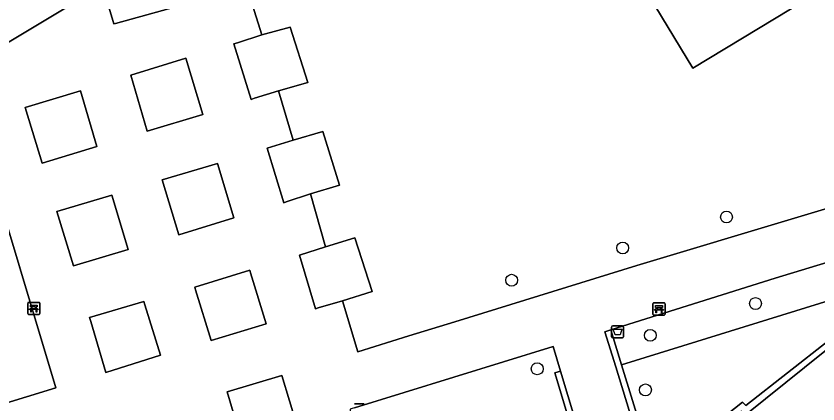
# Model space of a CAD drawing. Extents: x 161772 to 163126, y 383092 to 383917.
# Drawn here: x 162599.2 to 162665.1, y 383618.4 to 383650.3 of the extents above; entities that cross this region are included whole.
import ezdxf

# ---------------------------------------------------------------- set-up
doc = ezdxf.new("R2010")
doc.units = 0
for name, color, linetype in [('IMGEO_Afvalbak', 7, 'Continuous'), ('IMGEO_Bank', 7, 'Continuous'), ('IMGEO_Boom', 7, 'Continuous'), ('IMGEO_Groenvoorziening', 7, 'Continuous'), ('IMGEO_Haag', 7, 'Continuous'), ('IMGEO_Voetpad_open', 7, 'Continuous')]:
    doc.layers.add(name, color=color, linetype=linetype)

msp = doc.modelspace()

# ---------------------------------------------------------------- linework, layer by layer
at = {"layer": 'IMGEO_Afvalbak'}
for p, q in [((162648.121, 383623.939), (162648.121, 383624.739)), ((162648.121, 383624.739), (162648.121, 383623.939)), ((162648.221, 383624.839), (162649.011, 383624.839)), ((162649.011, 383624.839), (162648.221, 383624.839)), ((162649.111, 383624.739), (162649.111, 383623.939)), ((162649.111, 383623.939), (162649.111, 383624.739)), ((162649.011, 383623.839), (162648.221, 383623.839)), ((162648.221, 383623.839), (162649.011, 383623.839)), ((162626.988, 383618.412), (162627.778, 383618.412)), ((162627.778, 383618.412), (162626.988, 383618.412))]:
    msp.add_line(p, q, dxfattribs=at)
msp.add_lwpolyline([(162648.264, 383624.553), (162648.968, 383624.553), (162648.819, 383624.083), (162648.413, 383624.083), (162648.264, 383624.553)], dxfattribs=at)
for centre, start, end in [((162648.221, 383624.739), 90, 180), ((162648.221, 383624.739), 90, 180), ((162649.011, 383624.739), 0, 90), ((162649.011, 383624.739), 360, 90), ((162648.221, 383623.939), 180, 270), ((162648.221, 383623.939), 180, 270), ((162649.011, 383623.939), 270, 0), ((162649.011, 383623.939), 270, 0)]:
    msp.add_arc(centre, 0.1, start, end, dxfattribs=at)
at = {"layer": 'IMGEO_Bank'}
for p, q in [((162600.131, 383625.842), (162600.131, 383626.683)), ((162600.131, 383626.683), (162600.131, 383625.842)), ((162600.206, 383626.767), (162601.047, 383626.767)), ((162601.047, 383626.767), (162600.206, 383626.767)), ((162601.131, 383626.692), (162601.131, 383625.851)), ((162601.131, 383625.851), (162601.131, 383626.692)), ((162651.516, 383625.799), (162651.516, 383626.64)), ((162651.516, 383626.64), (162651.516, 383625.799)), ((162651.591, 383626.724), (162652.432, 383626.724)), ((162652.432, 383626.724), (162651.591, 383626.724)), ((162652.516, 383626.649), (162652.516, 383625.808)), ((162652.516, 383625.808), (162652.516, 383626.649)), ((162600.828, 383626.165), (162600.435, 383626.165)), ((162600.44, 383626.273), (162600.44, 383626.379)), ((162600.484, 383626.379), (162600.484, 383626.273)), ((162600.772, 383626.385), (162600.49, 383626.385)), ((162600.49, 383626.267), (162600.772, 383626.267)), ((162600.778, 383626.273), (162600.778, 383626.379)), ((162600.822, 383626.379), (162600.822, 383626.273)), ((162652.213, 383626.122), (162651.82, 383626.122)), ((162651.825, 383626.23), (162651.825, 383626.336)), ((162651.869, 383626.336), (162651.869, 383626.23)), ((162652.157, 383626.342), (162651.875, 383626.342)), ((162651.875, 383626.224), (162652.157, 383626.224)), ((162652.163, 383626.23), (162652.163, 383626.336)), ((162652.207, 383626.336), (162652.207, 383626.23)), ((162601.056, 383625.767), (162600.215, 383625.767)), ((162600.215, 383625.767), (162601.056, 383625.767)), ((162652.441, 383625.724), (162651.6, 383625.724)), ((162651.6, 383625.724), (162652.441, 383625.724))]:
    msp.add_line(p, q, dxfattribs=at)
for points in [[(162600.378, 383626.165), (162600.236, 383626.165), (162600.348, 383626.267), (162600.434, 383626.267)], [(162600.434, 383626.385), (162600.348, 383626.385), (162600.348, 383626.546), (162600.911, 383626.546), (162600.911, 383626.385), (162600.828, 383626.385)], [(162600.428, 383626.158), (162600.428, 383625.951), (162600.385, 383625.951), (162600.385, 383626.158)], [(162600.828, 383626.267), (162600.911, 383626.267), (162601.023, 383626.165), (162600.884, 383626.165)], [(162600.878, 383626.158), (162600.878, 383625.951), (162600.834, 383625.951), (162600.834, 383626.158)], [(162651.763, 383626.122), (162651.621, 383626.122), (162651.733, 383626.224), (162651.819, 383626.224)], [(162651.819, 383626.342), (162651.733, 383626.342), (162651.733, 383626.503), (162652.296, 383626.503), (162652.296, 383626.342), (162652.213, 383626.342)], [(162651.813, 383626.115), (162651.813, 383625.908), (162651.77, 383625.908), (162651.77, 383626.115)], [(162652.213, 383626.224), (162652.296, 383626.224), (162652.408, 383626.122), (162652.269, 383626.122)], [(162652.263, 383626.115), (162652.263, 383625.908), (162652.219, 383625.908), (162652.219, 383626.115)]]:
    msp.add_lwpolyline(points, dxfattribs=at)
for centre, radius, start, end in [((162600.209, 383626.689), 0.0779, 92.4484, 184.28452), ((162600.209, 383626.689), 0.0779, 92.4484, 184.28452), ((162601.053, 383626.689), 0.0779, 2.4484, 94.28452), ((162601.053, 383626.689), 0.0779, 2.4484, 94.28452), ((162651.594, 383626.646), 0.0779, 92.4484, 184.28452), ((162651.594, 383626.646), 0.0779, 92.4484, 184.28452), ((162652.438, 383626.646), 0.0779, 2.4484, 94.28452), ((162652.438, 383626.646), 0.0779, 2.4484, 94.28452), ((162600.378, 383626.158), 0.00671, 2.89567, 87.10433), ((162600.435, 383626.158), 0.00671, 92.89567, 177.10433), ((162600.433, 383626.378), 0.00671, 2.89567, 87.10433), ((162600.433, 383626.274), 0.00671, 272.89567, 357.10433), ((162600.49, 383626.378), 0.00671, 92.89567, 177.10433), ((162600.49, 383626.274), 0.00671, 182.89567, 267.10433), ((162600.772, 383626.378), 0.00671, 2.89567, 87.10433), ((162600.772, 383626.274), 0.00671, 272.89567, 357.10433), ((162600.829, 383626.378), 0.00671, 92.89567, 177.10433), ((162600.829, 383626.274), 0.00671, 182.89567, 267.10433), ((162600.827, 383626.158), 0.00671, 2.89567, 87.10433), ((162600.884, 383626.158), 0.00671, 92.89567, 177.10433), ((162651.763, 383626.115), 0.00671, 2.89567, 87.10433), ((162651.82, 383626.115), 0.00671, 92.89567, 177.10433), ((162651.818, 383626.335), 0.00671, 2.89567, 87.10433), ((162651.818, 383626.231), 0.00671, 272.89567, 357.10433), ((162651.875, 383626.335), 0.00671, 92.89567, 177.10433), ((162651.875, 383626.231), 0.00671, 182.89567, 267.10433), ((162652.157, 383626.335), 0.00671, 2.89567, 87.10433), ((162652.157, 383626.231), 0.00671, 272.89567, 357.10433), ((162652.214, 383626.335), 0.00671, 92.89567, 177.10433), ((162652.214, 383626.231), 0.00671, 182.89567, 267.10433), ((162652.212, 383626.115), 0.00671, 2.89567, 87.10433), ((162652.269, 383626.115), 0.00671, 92.89567, 177.10433), ((162600.209, 383625.845), 0.0779, 182.4484, 274.28452), ((162600.209, 383625.845), 0.0779, 182.4484, 274.28452), ((162601.053, 383625.845), 0.0779, 272.4484, 4.28452), ((162601.053, 383625.845), 0.0779, 272.4484, 4.28452), ((162651.594, 383625.802), 0.0779, 182.4484, 274.28452), ((162651.594, 383625.802), 0.0779, 182.4484, 274.28452), ((162652.438, 383625.802), 0.0779, 272.4484, 4.28452), ((162652.438, 383625.802), 0.0779, 272.4484, 4.28452)]:
    msp.add_arc(centre, radius, start, end, dxfattribs=at)
at = {"layer": 'IMGEO_Boom'}
for centre in [(162657.568, 383633.783), (162649.038, 383631.238), (162639.91, 383628.583), (162659.952, 383626.669), (162651.306, 383624.054), (162642.009, 383621.303), (162650.908, 383619.566)]:
    msp.add_circle(centre, 0.489, dxfattribs=at)
at = {"layer": 'IMGEO_Groenvoorziening'}
for points in [[(162646.526, 383659.697), (162654.812, 383646.01), (162689.963, 383667.289), (162681.677, 383680.976)], [(162689.963, 383667.289), (162654.812, 383646.01), (162646.526, 383659.697), (162681.677, 383680.976)], [(162621.714, 383649.4), (162619.383, 383648.755), (162617.374, 383648.107), (162617.064, 383648.007), (162618.486, 383643.457), (162618.786, 383643.551), (162620.757, 383644.167), (162623.158, 383644.843)], [(162609.964, 383640.838), (162614.521, 383642.201), (162613.134, 383646.833), (162608.615, 383645.432)], [(162601.307, 383638.201), (162605.826, 383639.576), (162604.464, 383644.145), (162599.92, 383642.782)], [(162624.395, 383640.826), (162621.963, 383640.092), (162619.818, 383639.445), (162621.172, 383634.959), (162621.369, 383635.023), (162623.376, 383635.675), (162625.749, 383636.41)], [(162612.56, 383632.322), (162617.079, 383633.711), (162615.743, 383638.191), (162611.186, 383636.827)], [(162603.89, 383629.761), (162608.396, 383631.112), (162607.047, 383635.566), (162602.528, 383634.228)], [(162673.883, 383629.354), (162678.71, 383633.228), (162678.511, 383633.479), (162672.858, 383629.037), (162659.165, 383618.275), (162658.88, 383618.558), (162651.638, 383612.821), (162648.943, 383621.628), (162648.064, 383624.499), (162647.562, 383624.339), (162648.466, 383621.477), (162651.381, 383611.952), (162658.791, 383617.831), (162659.1, 383617.49)], [(162627.017, 383632.065), (162624.615, 383631.317), (162622.477, 383630.652), (162623.788, 383626.229), (162624.016, 383626.305), (162626.016, 383626.892), (162628.438, 383627.646)], [(162672.208, 383628.835), (162671.488, 383631.764), (162661.565, 383628.766), (162648.064, 383624.499), (162648.943, 383621.628)], [(162618.453, 383629.18), (162618.384, 383629.404), (162613.869, 383628.016), (162613.934, 383627.805), (162615.207, 383623.642), (162619.726, 383624.993)], [(162672.858, 383629.037), (162672.208, 383628.835), (162648.943, 383621.628), (162651.638, 383612.821), (162658.88, 383618.558), (162659.165, 383618.275)], [(162609.758, 383626.556), (162609.671, 383626.845), (162605.22, 383625.51), (162605.315, 383625.193), (162606.55, 383621.005), (162611.043, 383622.432)], [(162643.453, 383620.961), (162643.932, 383621.105), (162643.319, 383623.145), (162626.996, 383618.1), (162626.793, 383618.037), (162626.65, 383617.993), (162626.534, 383614.86), (162626.885, 383614.824), (162626.7, 383609.96), (162626.515, 383609.699), (162624.796, 383609.153), (162624.734, 383609.374), (162624.359, 383609.267), (162624.201, 383609.668), (162620.458, 383608.492), (162620.525, 383608.031), (162618.901, 383607.552), (162618.686, 383607.489), (162618.747, 383607.357), (162618.438, 383607.207), (162623.834, 383598.05), (162630.748, 383596.071), (162647.018, 383609.108)], [(162618.401, 383613.109), (162622.92, 383614.51), (162621.011, 383620.741), (162616.53, 383619.404)], [(162647.625, 383608.825), (162643.932, 383621.105), (162643.453, 383620.961), (162647.018, 383609.108), (162630.748, 383596.071), (162628.543, 383594.304), (162628.816, 383594.02), (162629.261, 383594.323), (162631.281, 383595.918)]]:
    msp.add_lwpolyline(points, close=True, dxfattribs=at)
for points in [[(162606.281, 383652.826), (162607.219, 383649.661), (162607.348, 383649.697), (162618.146, 383652.711), (162619.383, 383648.755), (162621.714, 383649.4), (162623.158, 383644.843), (162620.757, 383644.167), (162621.963, 383640.092), (162624.395, 383640.826), (162625.749, 383636.41), (162623.376, 383635.675), (162624.615, 383631.317), (162627.017, 383632.065), (162628.438, 383627.646), (162626.016, 383626.892), (162627.261, 383622.706), (162631.465, 383624.003), (162635.239, 383625.167), (162650.206, 383629.785), (162689.341, 383641.552)], [(162566.289, 383627.725), (162568.074, 383625.76), (162573.473, 383619.814), (162580.002, 383612.864), (162602.436, 383619.747), (162596.476, 383639.572)]]:
    msp.add_lwpolyline(points, dxfattribs=at)
at = {"layer": 'IMGEO_Haag'}
for points in [[(162673.883, 383629.354), (162678.71, 383633.228), (162678.511, 383633.479), (162672.858, 383629.037), (162659.165, 383618.275), (162658.88, 383618.558), (162651.638, 383612.821), (162648.943, 383621.628), (162648.064, 383624.499), (162647.562, 383624.339), (162648.466, 383621.477), (162651.381, 383611.952), (162658.791, 383617.831), (162659.1, 383617.49)], [(162643.932, 383621.105), (162643.453, 383620.961), (162647.018, 383609.108), (162630.748, 383596.071), (162628.543, 383594.304), (162628.816, 383594.02), (162629.261, 383594.323), (162631.281, 383595.918), (162647.625, 383608.825)]]:
    msp.add_lwpolyline(points, close=True, dxfattribs=at)
at = {"layer": 'IMGEO_Voetpad_open'}
for points in [[(162594.599, 383645.814), (162606.281, 383652.826), (162606.825, 383653.172), (162620.289, 383661.302), (162642.783, 383674.883), (162696.058, 383707.113), (162699.648, 383709.347), (162708.766, 383715.253), (162719.091, 383721.964), (162721.028, 383723.179), (162729.689, 383729.648), (162737.373, 383735.388), (162741.835, 383738.733)], [(162689.341, 383641.552), (162650.206, 383629.785), (162635.239, 383625.167), (162631.465, 383624.003), (162627.261, 383622.706), (162626.016, 383626.892), (162624.016, 383626.305), (162623.788, 383626.229), (162622.477, 383630.652), (162624.615, 383631.317), (162623.376, 383635.675), (162621.369, 383635.023), (162621.172, 383634.959), (162619.818, 383639.445), (162621.963, 383640.092), (162620.757, 383644.167), (162618.786, 383643.551), (162618.486, 383643.457), (162617.064, 383648.007), (162617.374, 383648.107), (162619.383, 383648.755), (162618.146, 383652.711), (162607.348, 383649.697), (162607.219, 383649.661), (162606.281, 383652.826), (162594.599, 383645.814)], [(162596.476, 383639.572), (162602.436, 383619.747), (162580.002, 383612.864)], [(162651.381, 383611.952), (162648.466, 383621.477), (162647.562, 383624.339), (162648.064, 383624.499), (162661.565, 383628.766), (162671.488, 383631.764)], [(162673.883, 383629.354), (162659.1, 383617.49), (162658.791, 383617.831), (162651.381, 383611.952), (162647.625, 383608.825), (162631.281, 383595.918), (162629.261, 383594.323), (162628.816, 383594.02), (162629.086, 383593.679), (162628.785, 383593.437), (162626.551, 383591.64), (162611.889, 383579.849), (162614.689, 383576.232)], [(162626.996, 383618.1), (162643.319, 383623.145), (162643.932, 383621.105), (162647.625, 383608.825)]]:
    msp.add_lwpolyline(points, dxfattribs=at)
for points in [[(162609.964, 383640.838), (162608.615, 383645.432), (162613.134, 383646.833), (162614.521, 383642.201)], [(162601.307, 383638.201), (162599.92, 383642.782), (162604.464, 383644.145), (162605.826, 383639.576)], [(162612.56, 383632.322), (162611.186, 383636.827), (162615.743, 383638.191), (162617.079, 383633.711)], [(162603.89, 383629.761), (162602.528, 383634.228), (162607.047, 383635.566), (162608.396, 383631.112)], [(162618.453, 383629.18), (162619.726, 383624.993), (162615.207, 383623.642), (162613.934, 383627.805), (162613.869, 383628.016), (162618.384, 383629.404)], [(162609.758, 383626.556), (162611.043, 383622.432), (162606.55, 383621.005), (162605.315, 383625.193), (162605.22, 383625.51), (162609.671, 383626.845)], [(162622.92, 383614.51), (162618.401, 383613.109), (162616.53, 383619.404), (162621.011, 383620.741)]]:
    msp.add_lwpolyline(points, close=True, dxfattribs=at)

doc.saveas('drawing.dxf')
